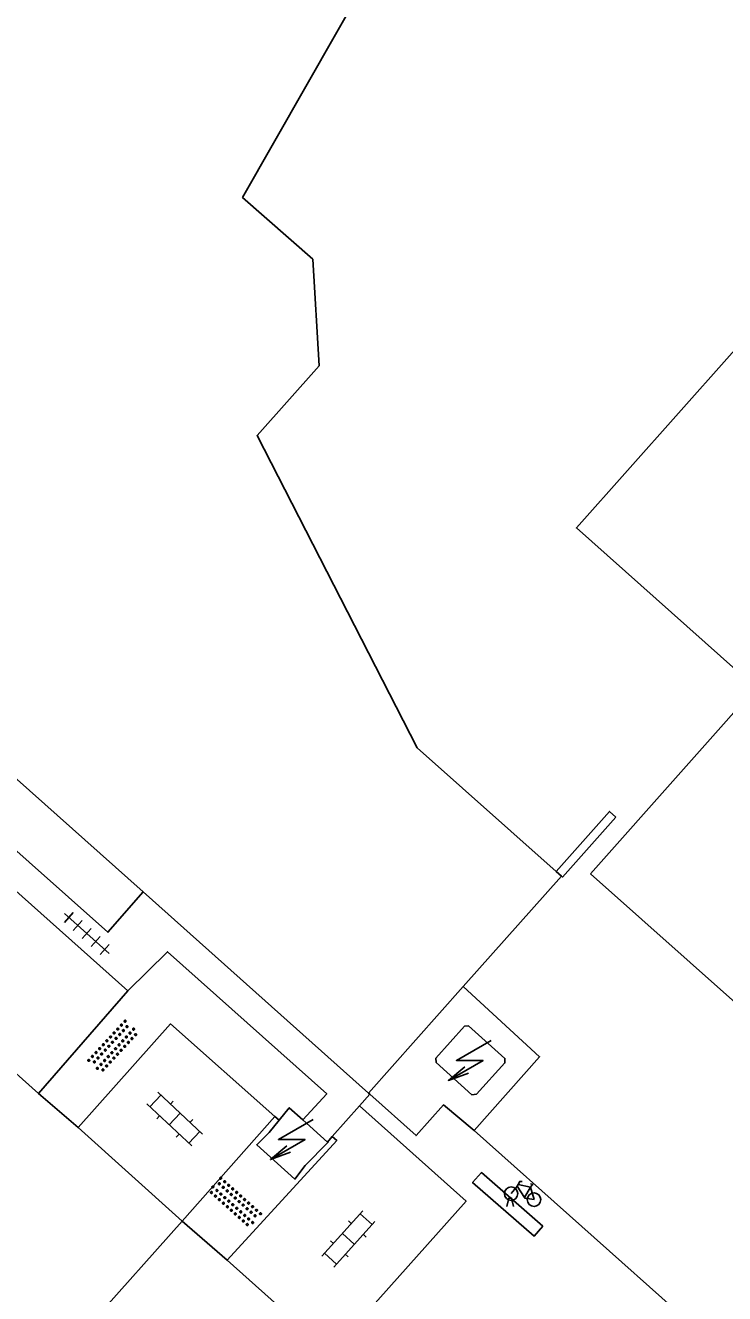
# Model space of a CAD drawing. Extents: x 128000 to 131008, y 398996 to 402500.
# Drawn here: x 128775.12 to 128801.32, y 399596.63 to 399644.13 of the extents above; entities that cross this region are included whole.
import ezdxf

# ---------------------------------------------------------------- set-up
doc = ezdxf.new("R2010")
doc.units = 0
for name, color, linetype in [('gg-afsc-hekwerk', 7, 'Continuous'), ('gg-afsc-muur', 7, 'Continuous'), ('gg-bbg-gedigitaliseerde bijgebouw', 7, 'Continuous'), ('gg-bbg-hoofdgebouw', 7, 'Continuous'), ('gg-bbg-lage trafo', 7, 'Continuous'), ('gg-knt-verharding', 7, 'Continuous'), ('gg-knt-verharding nz', 7, 'Continuous'), ('gt-grn-weggrens', 7, 'Continuous'), ('gt-symb-fietsenrek', 7, 'Continuous'), ('gt-symb-klinker verharding', 7, 'Continuous'), ('gt-symb-overige verharding', 7, 'Continuous'), ('gt-symb-tegel verharding', 7, 'Continuous'), ('gt-symb-trafo symbool', 7, 'Continuous')]:
    doc.layers.add(name, color=color, linetype=linetype)

# ---------------------------------------------------------------- blocks, each defined once
blk = doc.blocks.new('gt0-HSP')
at = {"layer": 'gt-symb-trafo symbool'}
for points in [[(0.771, 0.746), (-0.529, -0.004), (0.471, -0.004), (-0.829, -0.754)], [(-0.217, -0.24), (-0.829, -0.754), (-0.077, -0.48)]]:
    blk.add_lwpolyline(points, dxfattribs=at)
blk = doc.blocks.new('gt0-KL1')
at = {"layer": 'gt-symb-klinker verharding'}
for p, q in [((-1.15, 0.3), (1.15, 0.3)), ((-1, -0.3), (-1, 0.3)), ((-0.5, 0.3), (-0.5, 0.45)), ((0, -0.3), (0, 0.3)), ((0.5, 0.3), (0.5, 0.45)), ((1, -0.3), (1, 0.3)), ((-1.15, -0.3), (1.15, -0.3)), ((-0.5, -0.45), (-0.5, -0.3)), ((0.5, -0.45), (0.5, -0.3))]:
    blk.add_line(p, q, dxfattribs=at)
blk = doc.blocks.new('gt0-FREK')
at = {"layer": 'gt-symb-fietsenrek'}
for p, q in [((0.259, 0.762), (0.294, 0.823)), ((0.54, 0.335), (0.259, 0.762)), ((0.294, 0.823), (0.767, 0.714)), ((0.767, 0.714), (0.54, 0.335)), ((0.757, 0.841), (0.866, 0.816)), ((0.767, 0.714), (0.84, 0.822)), ((0.895, 0.252), (0.767, 0.714))]:
    blk.add_line(p, q, dxfattribs=at)
for points in [[(0.036, 0.476), (0.228, 0.708), (0.259, 0.762)], [(0.294, 0.823), (0.36, 0.937), (0.452, 0.935)], [(-0.124, 0), (-0.047, 0.312), (0.053, 0.312), (0.12, 0)], [(0.54, 0.335), (0.555, 0.305), (0.895, 0.252)]]:
    blk.add_lwpolyline(points, dxfattribs=at)
for centre in [(0.036, 0.476), (0.895, 0.252)]:
    blk.add_circle(centre, 0.252, dxfattribs=at)
blk = doc.blocks.new('gt0-OVH')
at = {"layer": 'gt-symb-overige verharding'}
for points in [[(-0.972, 0.298), (-0.967, 0.308), (-0.965, 0.319), (-0.966, 0.33), (-0.971, 0.34), (-0.978, 0.348), (-0.988, 0.353), (-0.999, 0.355), (-1.01, 0.354), (-1.02, 0.349), (-1.028, 0.342), (-1.033, 0.332), (-1.035, 0.321), (-1.034, 0.31), (-1.029, 0.3), (-1.022, 0.292), (-1.012, 0.287), (-1.001, 0.285), (-0.99, 0.286), (-0.98, 0.291)], [(-0.872, 0.106), (-0.867, 0.116), (-0.865, 0.126), (-0.866, 0.137), (-0.871, 0.147), (-0.878, 0.156), (-0.888, 0.161), (-0.899, 0.163), (-0.91, 0.162), (-0.92, 0.157), (-0.928, 0.15), (-0.933, 0.14), (-0.935, 0.129), (-0.934, 0.118), (-0.929, 0.108), (-0.922, 0.1), (-0.912, 0.095), (-0.901, 0.092), (-0.89, 0.094), (-0.88, 0.098)], [(-0.772, 0.298), (-0.767, 0.308), (-0.765, 0.319), (-0.766, 0.33), (-0.771, 0.34), (-0.778, 0.348), (-0.788, 0.353), (-0.799, 0.355), (-0.81, 0.354), (-0.82, 0.349), (-0.828, 0.342), (-0.833, 0.332), (-0.835, 0.321), (-0.834, 0.31), (-0.829, 0.3), (-0.822, 0.292), (-0.812, 0.287), (-0.801, 0.285), (-0.79, 0.286), (-0.78, 0.291)], [(-0.672, 0.106), (-0.667, 0.116), (-0.665, 0.126), (-0.666, 0.137), (-0.671, 0.147), (-0.678, 0.156), (-0.688, 0.161), (-0.699, 0.163), (-0.71, 0.162), (-0.72, 0.157), (-0.728, 0.15), (-0.733, 0.14), (-0.735, 0.129), (-0.734, 0.118), (-0.729, 0.108), (-0.722, 0.1), (-0.712, 0.095), (-0.701, 0.092), (-0.69, 0.094), (-0.68, 0.098)], [(-0.572, 0.298), (-0.567, 0.308), (-0.565, 0.319), (-0.566, 0.33), (-0.571, 0.34), (-0.578, 0.348), (-0.588, 0.353), (-0.599, 0.355), (-0.61, 0.354), (-0.62, 0.349), (-0.628, 0.342), (-0.633, 0.332), (-0.635, 0.321), (-0.634, 0.31), (-0.629, 0.3), (-0.622, 0.292), (-0.612, 0.287), (-0.601, 0.285), (-0.59, 0.286), (-0.58, 0.291)], [(-0.472, 0.106), (-0.467, 0.116), (-0.465, 0.126), (-0.466, 0.137), (-0.471, 0.147), (-0.478, 0.156), (-0.488, 0.161), (-0.499, 0.163), (-0.51, 0.162), (-0.52, 0.157), (-0.528, 0.15), (-0.533, 0.14), (-0.535, 0.129), (-0.534, 0.118), (-0.529, 0.108), (-0.522, 0.1), (-0.512, 0.095), (-0.501, 0.092), (-0.49, 0.094), (-0.48, 0.098)], [(-0.372, 0.298), (-0.367, 0.308), (-0.365, 0.319), (-0.366, 0.33), (-0.371, 0.34), (-0.378, 0.348), (-0.388, 0.353), (-0.399, 0.355), (-0.41, 0.354), (-0.42, 0.349), (-0.428, 0.342), (-0.433, 0.332), (-0.435, 0.321), (-0.434, 0.31), (-0.429, 0.3), (-0.422, 0.292), (-0.412, 0.287), (-0.401, 0.285), (-0.39, 0.286), (-0.38, 0.291)], [(-0.272, 0.106), (-0.267, 0.116), (-0.265, 0.126), (-0.266, 0.137), (-0.271, 0.147), (-0.278, 0.156), (-0.288, 0.161), (-0.299, 0.163), (-0.31, 0.162), (-0.32, 0.157), (-0.328, 0.15), (-0.333, 0.14), (-0.335, 0.129), (-0.334, 0.118), (-0.329, 0.108), (-0.322, 0.1), (-0.312, 0.095), (-0.301, 0.092), (-0.29, 0.094), (-0.28, 0.098)], [(-0.172, 0.298), (-0.167, 0.308), (-0.165, 0.319), (-0.166, 0.33), (-0.171, 0.34), (-0.178, 0.348), (-0.188, 0.353), (-0.199, 0.355), (-0.21, 0.354), (-0.22, 0.349), (-0.228, 0.342), (-0.233, 0.332), (-0.235, 0.321), (-0.234, 0.31), (-0.229, 0.3), (-0.222, 0.292), (-0.212, 0.287), (-0.201, 0.285), (-0.19, 0.286), (-0.18, 0.291)], [(-0.072, 0.106), (-0.067, 0.116), (-0.065, 0.126), (-0.066, 0.137), (-0.071, 0.147), (-0.078, 0.156), (-0.088, 0.161), (-0.099, 0.163), (-0.11, 0.162), (-0.12, 0.157), (-0.128, 0.15), (-0.133, 0.14), (-0.135, 0.129), (-0.134, 0.118), (-0.129, 0.108), (-0.122, 0.1), (-0.112, 0.095), (-0.101, 0.092), (-0.09, 0.094), (-0.08, 0.098)], [(0.028, 0.298), (0.033, 0.308), (0.035, 0.319), (0.034, 0.33), (0.029, 0.34), (0.022, 0.348), (0.012, 0.353), (0.001, 0.355), (-0.01, 0.354), (-0.02, 0.349), (-0.028, 0.342), (-0.033, 0.332), (-0.035, 0.321), (-0.034, 0.31), (-0.029, 0.3), (-0.022, 0.292), (-0.012, 0.287), (-0.001, 0.285), (0.01, 0.286), (0.02, 0.291)], [(0.128, 0.106), (0.133, 0.116), (0.135, 0.126), (0.134, 0.137), (0.129, 0.147), (0.122, 0.156), (0.112, 0.161), (0.101, 0.163), (0.09, 0.162), (0.08, 0.157), (0.072, 0.15), (0.067, 0.14), (0.065, 0.129), (0.066, 0.118), (0.071, 0.108), (0.078, 0.1), (0.088, 0.095), (0.099, 0.092), (0.11, 0.094), (0.12, 0.098)], [(0.228, 0.298), (0.233, 0.308), (0.235, 0.319), (0.234, 0.33), (0.229, 0.34), (0.222, 0.348), (0.212, 0.353), (0.201, 0.355), (0.19, 0.354), (0.18, 0.349), (0.172, 0.342), (0.167, 0.332), (0.165, 0.321), (0.166, 0.31), (0.171, 0.3), (0.178, 0.292), (0.188, 0.287), (0.199, 0.285), (0.21, 0.286), (0.22, 0.291)], [(0.328, 0.106), (0.333, 0.116), (0.335, 0.126), (0.334, 0.137), (0.329, 0.147), (0.322, 0.156), (0.312, 0.161), (0.301, 0.163), (0.29, 0.162), (0.28, 0.157), (0.272, 0.15), (0.267, 0.14), (0.265, 0.129), (0.266, 0.118), (0.271, 0.108), (0.278, 0.1), (0.288, 0.095), (0.299, 0.092), (0.31, 0.094), (0.32, 0.098)], [(0.428, 0.298), (0.433, 0.308), (0.435, 0.319), (0.434, 0.33), (0.429, 0.34), (0.422, 0.348), (0.412, 0.353), (0.401, 0.355), (0.39, 0.354), (0.38, 0.349), (0.372, 0.342), (0.367, 0.332), (0.365, 0.321), (0.366, 0.31), (0.371, 0.3), (0.378, 0.292), (0.388, 0.287), (0.399, 0.285), (0.41, 0.286), (0.42, 0.291)], [(0.528, 0.106), (0.533, 0.116), (0.535, 0.126), (0.534, 0.137), (0.529, 0.147), (0.522, 0.156), (0.512, 0.161), (0.501, 0.163), (0.49, 0.162), (0.48, 0.157), (0.472, 0.15), (0.467, 0.14), (0.465, 0.129), (0.466, 0.118), (0.471, 0.108), (0.478, 0.1), (0.488, 0.095), (0.499, 0.092), (0.51, 0.094), (0.52, 0.098)], [(0.628, 0.298), (0.633, 0.308), (0.635, 0.319), (0.634, 0.33), (0.629, 0.34), (0.622, 0.348), (0.612, 0.353), (0.601, 0.355), (0.59, 0.354), (0.58, 0.349), (0.572, 0.342), (0.567, 0.332), (0.565, 0.321), (0.566, 0.31), (0.571, 0.3), (0.578, 0.292), (0.588, 0.287), (0.599, 0.285), (0.61, 0.286), (0.62, 0.291)], [(0.728, 0.106), (0.733, 0.116), (0.735, 0.126), (0.734, 0.137), (0.729, 0.147), (0.722, 0.156), (0.712, 0.161), (0.701, 0.163), (0.69, 0.162), (0.68, 0.157), (0.672, 0.15), (0.667, 0.14), (0.665, 0.129), (0.666, 0.118), (0.671, 0.108), (0.678, 0.1), (0.688, 0.095), (0.699, 0.092), (0.71, 0.094), (0.72, 0.098)], [(0.828, 0.298), (0.833, 0.308), (0.835, 0.319), (0.834, 0.33), (0.829, 0.34), (0.822, 0.348), (0.812, 0.353), (0.801, 0.355), (0.79, 0.354), (0.78, 0.349), (0.772, 0.342), (0.767, 0.332), (0.765, 0.321), (0.766, 0.31), (0.771, 0.3), (0.778, 0.292), (0.788, 0.287), (0.799, 0.285), (0.81, 0.286), (0.82, 0.291)], [(0.928, 0.106), (0.933, 0.116), (0.935, 0.126), (0.934, 0.137), (0.929, 0.147), (0.922, 0.156), (0.912, 0.161), (0.901, 0.163), (0.89, 0.162), (0.88, 0.157), (0.872, 0.15), (0.867, 0.14), (0.865, 0.129), (0.866, 0.118), (0.871, 0.108), (0.878, 0.1), (0.888, 0.095), (0.899, 0.092), (0.91, 0.094), (0.92, 0.098)], [(1.028, 0.298), (1.033, 0.308), (1.035, 0.319), (1.034, 0.33), (1.029, 0.34), (1.022, 0.348), (1.012, 0.353), (1.001, 0.355), (0.99, 0.354), (0.98, 0.349), (0.972, 0.342), (0.967, 0.332), (0.965, 0.321), (0.966, 0.31), (0.971, 0.3), (0.978, 0.292), (0.988, 0.287), (0.999, 0.285), (1.01, 0.286), (1.02, 0.291)], [(-0.972, -0.142), (-0.967, -0.132), (-0.965, -0.121), (-0.966, -0.11), (-0.971, -0.1), (-0.978, -0.092), (-0.988, -0.087), (-0.999, -0.085), (-1.01, -0.086), (-1.02, -0.091), (-1.028, -0.098), (-1.033, -0.108), (-1.035, -0.119), (-1.034, -0.13), (-1.029, -0.14), (-1.022, -0.148), (-1.012, -0.153), (-1.001, -0.155), (-0.99, -0.154), (-0.98, -0.149)], [(-0.872, -0.334), (-0.867, -0.324), (-0.865, -0.314), (-0.866, -0.303), (-0.871, -0.293), (-0.878, -0.284), (-0.888, -0.279), (-0.899, -0.277), (-0.91, -0.278), (-0.92, -0.283), (-0.928, -0.29), (-0.933, -0.3), (-0.935, -0.311), (-0.934, -0.322), (-0.929, -0.332), (-0.922, -0.34), (-0.912, -0.345), (-0.901, -0.348), (-0.89, -0.346), (-0.88, -0.342)], [(-0.772, -0.142), (-0.767, -0.132), (-0.765, -0.121), (-0.766, -0.11), (-0.771, -0.1), (-0.778, -0.092), (-0.788, -0.087), (-0.799, -0.085), (-0.81, -0.086), (-0.82, -0.091), (-0.828, -0.098), (-0.833, -0.108), (-0.835, -0.119), (-0.834, -0.13), (-0.829, -0.14), (-0.822, -0.148), (-0.812, -0.153), (-0.801, -0.155), (-0.79, -0.154), (-0.78, -0.149)], [(-0.672, -0.334), (-0.667, -0.324), (-0.665, -0.314), (-0.666, -0.303), (-0.671, -0.293), (-0.678, -0.284), (-0.688, -0.279), (-0.699, -0.277), (-0.71, -0.278), (-0.72, -0.283), (-0.728, -0.29), (-0.733, -0.3), (-0.735, -0.311), (-0.734, -0.322), (-0.729, -0.332), (-0.722, -0.34), (-0.712, -0.345), (-0.701, -0.348), (-0.69, -0.346), (-0.68, -0.342)], [(-0.572, -0.142), (-0.567, -0.132), (-0.565, -0.121), (-0.566, -0.11), (-0.571, -0.1), (-0.578, -0.092), (-0.588, -0.087), (-0.599, -0.085), (-0.61, -0.086), (-0.62, -0.091), (-0.628, -0.098), (-0.633, -0.108), (-0.635, -0.119), (-0.634, -0.13), (-0.629, -0.14), (-0.622, -0.148), (-0.612, -0.153), (-0.601, -0.155), (-0.59, -0.154), (-0.58, -0.149)], [(-0.472, -0.334), (-0.467, -0.324), (-0.465, -0.314), (-0.466, -0.303), (-0.471, -0.293), (-0.478, -0.284), (-0.488, -0.279), (-0.499, -0.277), (-0.51, -0.278), (-0.52, -0.283), (-0.528, -0.29), (-0.533, -0.3), (-0.535, -0.311), (-0.534, -0.322), (-0.529, -0.332), (-0.522, -0.34), (-0.512, -0.345), (-0.501, -0.348), (-0.49, -0.346), (-0.48, -0.342)], [(-0.372, -0.142), (-0.367, -0.132), (-0.365, -0.121), (-0.366, -0.11), (-0.371, -0.1), (-0.378, -0.092), (-0.388, -0.087), (-0.399, -0.085), (-0.41, -0.086), (-0.42, -0.091), (-0.428, -0.098), (-0.433, -0.108), (-0.435, -0.119), (-0.434, -0.13), (-0.429, -0.14), (-0.422, -0.148), (-0.412, -0.153), (-0.401, -0.155), (-0.39, -0.154), (-0.38, -0.149)], [(-0.272, -0.334), (-0.267, -0.324), (-0.265, -0.314), (-0.266, -0.303), (-0.271, -0.293), (-0.278, -0.284), (-0.288, -0.279), (-0.299, -0.277), (-0.31, -0.278), (-0.32, -0.283), (-0.328, -0.29), (-0.333, -0.3), (-0.335, -0.311), (-0.334, -0.322), (-0.329, -0.332), (-0.322, -0.34), (-0.312, -0.345), (-0.301, -0.348), (-0.29, -0.346), (-0.28, -0.342)], [(-0.172, -0.142), (-0.167, -0.132), (-0.165, -0.121), (-0.166, -0.11), (-0.171, -0.1), (-0.178, -0.092), (-0.188, -0.087), (-0.199, -0.085), (-0.21, -0.086), (-0.22, -0.091), (-0.228, -0.098), (-0.233, -0.108), (-0.235, -0.119), (-0.234, -0.13), (-0.229, -0.14), (-0.222, -0.148), (-0.212, -0.153), (-0.201, -0.155), (-0.19, -0.154), (-0.18, -0.149)], [(-0.072, -0.334), (-0.067, -0.324), (-0.065, -0.314), (-0.066, -0.303), (-0.071, -0.293), (-0.078, -0.284), (-0.088, -0.279), (-0.099, -0.277), (-0.11, -0.278), (-0.12, -0.283), (-0.128, -0.29), (-0.133, -0.3), (-0.135, -0.311), (-0.134, -0.322), (-0.129, -0.332), (-0.122, -0.34), (-0.112, -0.345), (-0.101, -0.348), (-0.09, -0.346), (-0.08, -0.342)], [(0.028, -0.142), (0.033, -0.132), (0.035, -0.121), (0.034, -0.11), (0.029, -0.1), (0.022, -0.092), (0.012, -0.087), (0.001, -0.085), (-0.01, -0.086), (-0.02, -0.091), (-0.028, -0.098), (-0.033, -0.108), (-0.035, -0.119), (-0.034, -0.13), (-0.029, -0.14), (-0.022, -0.148), (-0.012, -0.153), (-0.001, -0.155), (0.01, -0.154), (0.02, -0.149)], [(0.128, -0.334), (0.133, -0.324), (0.135, -0.314), (0.134, -0.303), (0.129, -0.293), (0.122, -0.284), (0.112, -0.279), (0.101, -0.277), (0.09, -0.278), (0.08, -0.283), (0.072, -0.29), (0.067, -0.3), (0.065, -0.311), (0.066, -0.322), (0.071, -0.332), (0.078, -0.34), (0.088, -0.345), (0.099, -0.348), (0.11, -0.346), (0.12, -0.342)], [(0.228, -0.142), (0.233, -0.132), (0.235, -0.121), (0.234, -0.11), (0.229, -0.1), (0.222, -0.092), (0.212, -0.087), (0.201, -0.085), (0.19, -0.086), (0.18, -0.091), (0.172, -0.098), (0.167, -0.108), (0.165, -0.119), (0.166, -0.13), (0.171, -0.14), (0.178, -0.148), (0.188, -0.153), (0.199, -0.155), (0.21, -0.154), (0.22, -0.149)], [(0.328, -0.334), (0.333, -0.324), (0.335, -0.314), (0.334, -0.303), (0.329, -0.293), (0.322, -0.284), (0.312, -0.279), (0.301, -0.277), (0.29, -0.278), (0.28, -0.283), (0.272, -0.29), (0.267, -0.3), (0.265, -0.311), (0.266, -0.322), (0.271, -0.332), (0.278, -0.34), (0.288, -0.345), (0.299, -0.348), (0.31, -0.346), (0.32, -0.342)], [(0.428, -0.142), (0.433, -0.132), (0.435, -0.121), (0.434, -0.11), (0.429, -0.1), (0.422, -0.092), (0.412, -0.087), (0.401, -0.085), (0.39, -0.086), (0.38, -0.091), (0.372, -0.098), (0.367, -0.108), (0.365, -0.119), (0.366, -0.13), (0.371, -0.14), (0.378, -0.148), (0.388, -0.153), (0.399, -0.155), (0.41, -0.154), (0.42, -0.149)], [(0.528, -0.334), (0.533, -0.324), (0.535, -0.314), (0.534, -0.303), (0.529, -0.293), (0.522, -0.284), (0.512, -0.279), (0.501, -0.277), (0.49, -0.278), (0.48, -0.283), (0.472, -0.29), (0.467, -0.3), (0.465, -0.311), (0.466, -0.322), (0.471, -0.332), (0.478, -0.34), (0.488, -0.345), (0.499, -0.348), (0.51, -0.346), (0.52, -0.342)], [(0.628, -0.142), (0.633, -0.132), (0.635, -0.121), (0.634, -0.11), (0.629, -0.1), (0.622, -0.092), (0.612, -0.087), (0.601, -0.085), (0.59, -0.086), (0.58, -0.091), (0.572, -0.098), (0.567, -0.108), (0.565, -0.119), (0.566, -0.13), (0.571, -0.14), (0.578, -0.148), (0.588, -0.153), (0.599, -0.155), (0.61, -0.154), (0.62, -0.149)], [(0.728, -0.334), (0.733, -0.324), (0.735, -0.314), (0.734, -0.303), (0.729, -0.293), (0.722, -0.284), (0.712, -0.279), (0.701, -0.277), (0.69, -0.278), (0.68, -0.283), (0.672, -0.29), (0.667, -0.3), (0.665, -0.311), (0.666, -0.322), (0.671, -0.332), (0.678, -0.34), (0.688, -0.345), (0.699, -0.348), (0.71, -0.346), (0.72, -0.342)], [(0.828, -0.142), (0.833, -0.132), (0.835, -0.121), (0.834, -0.11), (0.829, -0.1), (0.822, -0.092), (0.812, -0.087), (0.801, -0.085), (0.79, -0.086), (0.78, -0.091), (0.772, -0.098), (0.767, -0.108), (0.765, -0.119), (0.766, -0.13), (0.771, -0.14), (0.778, -0.148), (0.788, -0.153), (0.799, -0.155), (0.81, -0.154), (0.82, -0.149)], [(0.928, -0.334), (0.933, -0.324), (0.935, -0.314), (0.934, -0.303), (0.929, -0.293), (0.922, -0.284), (0.912, -0.279), (0.901, -0.277), (0.89, -0.278), (0.88, -0.283), (0.872, -0.29), (0.867, -0.3), (0.865, -0.311), (0.866, -0.322), (0.871, -0.332), (0.878, -0.34), (0.888, -0.345), (0.899, -0.348), (0.91, -0.346), (0.92, -0.342)], [(1.028, -0.142), (1.033, -0.132), (1.035, -0.121), (1.034, -0.11), (1.029, -0.1), (1.022, -0.092), (1.012, -0.087), (1.001, -0.085), (0.99, -0.086), (0.98, -0.091), (0.972, -0.098), (0.967, -0.108), (0.965, -0.119), (0.966, -0.13), (0.971, -0.14), (0.978, -0.148), (0.988, -0.153), (0.999, -0.155), (1.01, -0.154), (1.02, -0.149)]]:
    blk.add_lwpolyline(points, close=True, dxfattribs=at)
blk = doc.blocks.new('gt0-TEG1')
at = {"layer": 'gt-symb-tegel verharding'}
for p, q in [((-1.125, 0), (1.125, 0)), ((-0.9, -0.25), (-0.9, 0.25)), ((-0.45, -0.25), (-0.45, 0.25)), ((0, -0.25), (0, 0.25)), ((0.45, -0.25), (0.45, 0.25)), ((0.9, -0.25), (0.9, 0.25))]:
    blk.add_line(p, q, dxfattribs=at)

msp = doc.modelspace()

# ---------------------------------------------------------------- linework, layer by layer
at = {"layer": 'gg-afsc-hekwerk'}
msp.add_line((128800.536, 399595.081), (128791.931, 399602.736), dxfattribs=at)
msp.add_lwpolyline([(128791.931, 399602.736), (128794.387, 399605.501), (128791.522, 399608.127)], dxfattribs=at)
at = {"layer": 'gg-afsc-muur'}
for points in [[(128795.006, 399612.441), (128797.001, 399614.686), (128797.24, 399614.473)], [(128797.24, 399614.473), (128795.245, 399612.228), (128795.205, 399612.264)]]:
    msp.add_lwpolyline(points, dxfattribs=at)
at = {"layer": 'gg-bbg-gedigitaliseerde bijgebouw'}
msp.add_lwpolyline([(128809.385, 399628.578), (128803.41, 399633.897), (128795.763, 399625.307), (128801.739, 399619.988), (128809.385, 399628.578)], dxfattribs=at)
at = {"layer": 'gg-bbg-hoofdgebouw'}
for p, q in [((128795.205, 399612.264), (128791.522, 399608.127)), ((128795.006, 399612.441), (128795.205, 399612.264)), ((128779.529, 399611.67), (128787.973, 399604.141)), ((128791.522, 399608.127), (128787.973, 399604.141))]:
    msp.add_line(p, q, dxfattribs=at)
for points in [[(128791.125, 399650.242), (128790.759, 399649.846), (128790.376, 399650.167), (128783.255, 399637.687), (128785.889, 399635.371), (128786.123, 399631.376), (128783.798, 399628.772), (128789.8, 399617.066), (128795.006, 399612.441)], [(128779.529, 399611.67), (128756.048, 399632.604), (128761.975, 399639.263)], [(128796.292, 399612.345), (128809.419, 399600.674), (128808.423, 399599.553), (128819.14, 399590.033), (128820.132, 399591.151), (128822.831, 399588.753), (128836.667, 399604.293), (128810.132, 399627.913), (128796.292, 399612.345)]]:
    msp.add_lwpolyline(points, dxfattribs=at)
at = {"layer": 'gg-bbg-lage trafo'}
msp.add_line((128785.511, 399603.134), (128786.434, 399602.305), dxfattribs=at)
for points in [[(128790.505, 399605.278), (128790.502, 399605.452), (128791.573, 399606.639), (128791.723, 399606.656), (128793.085, 399605.436), (128793.087, 399605.271), (128792.016, 399604.092), (128791.852, 399604.07), (128790.505, 399605.278)], [(128784.627, 399603.118), (128785.007, 399603.587), (128785.511, 399603.134)], [(128786.434, 399602.305), (128786.454, 399602.287), (128785.602, 399601.43), (128785.217, 399600.919), (128783.79, 399602.201), (128784.256, 399602.659), (128784.627, 399603.118)]]:
    msp.add_lwpolyline(points, dxfattribs=at)
at = {"layer": 'gg-knt-verharding'}
for p, q in [((128778.957, 399607.965), (128775.617, 399604.128)), ((128775.617, 399604.128), (128777.1, 399602.853)), ((128787.638, 399603.655), (128788.028, 399604.092)), ((128788.028, 399604.092), (128787.973, 399604.141)), ((128786.62, 399602.513), (128787.638, 399603.655)), ((128784.463, 399603.263), (128780.989, 399599.342)), ((128784.463, 399603.263), (128784.627, 399603.118)), ((128786.434, 399602.305), (128786.62, 399602.513)), ((128780.989, 399599.342), (128782.684, 399597.874))]:
    msp.add_line(p, q, dxfattribs=at)
for points in [[(128778.957, 399607.965), (128751.695, 399632.29), (128759.614, 399641.263), (128755.993, 399644.509)], [(128779.529, 399611.67), (128778.212, 399610.164), (128753.258, 399632.357), (128760.503, 399640.603), (128761.975, 399639.263)], [(128778.957, 399607.965), (128780.443, 399609.429), (128786.408, 399604.105), (128785.511, 399603.134)], [(128777.1, 399602.853), (128780.554, 399606.731), (128784.463, 399603.263)], [(128791.931, 399602.736), (128790.79, 399603.696), (128789.755, 399602.546), (128788.028, 399604.092)], [(128782.684, 399597.874), (128786.784, 399602.366), (128786.62, 399602.513)]]:
    msp.add_lwpolyline(points, dxfattribs=at)
at = {"layer": 'gg-knt-verharding nz'}
for p, q in [((128748.317, 399628.32), (128775.617, 399604.128)), ((128777.1, 399602.853), (128780.989, 399599.342))]:
    msp.add_line(p, q, dxfattribs=at)
for points in [[(128782.684, 399597.874), (128786.567, 399594.412), (128791.632, 399600.094), (128787.638, 399603.655)], [(128794.512, 399599.148), (128794.176, 399598.776), (128791.873, 399600.788), (128792.209, 399601.16), (128794.512, 399599.148)]]:
    msp.add_lwpolyline(points, dxfattribs=at)
at = {"layer": 'gt-grn-weggrens'}
msp.add_line((128780.989, 399599.342), (128776.997, 399594.859), dxfattribs=at)

# ---------------------------------------------------------------- block references
at = {"layer": 'gt-symb-fietsenrek'}
msp.add_blockref('gt0-FREK', (128793.282, 399599.895), dxfattribs=at)
at = {"layer": 'gt-symb-klinker verharding'}
for p, rotation in [((128780.717, 399603.163), -43.0948979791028), ((128787.219, 399598.678), 47.876561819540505)]:
    msp.add_blockref('gt0-KL1', p, dxfattribs=dict(at, rotation=rotation))
at = {"layer": 'gt-symb-overige verharding'}
for p, rotation in [((128778.409, 399605.88), 47.229071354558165), ((128782.97, 399600.046), -41.838149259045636)]:
    msp.add_blockref('gt0-OVH', p, dxfattribs=dict(at, rotation=rotation))
at = {"layer": 'gt-symb-tegel verharding', "rotation": 138.16185074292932}
msp.add_blockref('gt0-TEG1', (128777.418, 399610.112), dxfattribs=at)
at = {"layer": 'gt-symb-trafo symbool'}
for p in [(128791.799, 399605.365), (128785.128, 399602.402)]:
    msp.add_blockref('gt0-HSP', p, dxfattribs=at)

doc.saveas('drawing.dxf')
